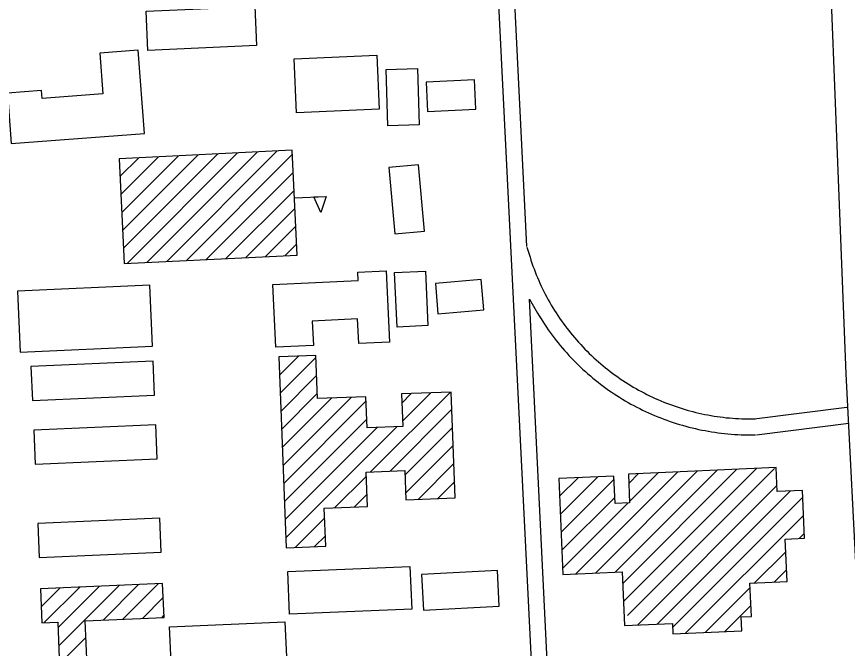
# Model space of a CAD drawing. Extents: x 3297716 to 3335574, y 688621 to 713991.
# Drawn here: x 3328776 to 3330340, y 695419 to 696608 of the extents above; entities that cross this region are included whole.
import ezdxf

# ---------------------------------------------------------------- set-up
doc = ezdxf.new("R2010")
doc.units = 0
doc.layers.add('V-BLDG-OTLN', color=7, linetype='Continuous')
doc.layers.add('V-ROAD-CNTR', color=7, linetype='Continuous')

msp = doc.modelspace()

# ---------------------------------------------------------------- linework, layer by layer
at = {"layer": 'V-BLDG-OTLN'}
for p, q in [((3328975.7, 696205.3), (3329117.8, 696347.4)), ((3328977.3, 696171.6), (3329154.9, 696349.2)), ((3328984.2, 696143.2), (3329192.1, 696351)), ((3329021.4, 696145), (3329229.3, 696352.9)), ((3329058.6, 696146.8), (3329266.5, 696354.7)), ((3329095.8, 696148.6), (3329295, 696347.8)), ((3328970.7, 696306.4), (3329006.2, 696341.9)), ((3328972.4, 696272.7), (3329043.4, 696343.8)), ((3328974, 696239), (3329080.6, 696345.6)), ((3329132.9, 696150.4), (3329296.6, 696314.1)), ((3329170.1, 696152.3), (3329298.3, 696280.4)), ((3329298.9, 696266.4), (3329358.9, 696269.3)), ((3329207.3, 696154.1), (3329299.9, 696246.7)), ((3329244.5, 696155.9), (3329301.6, 696213)), ((3329281.6, 696157.7), (3329303.2, 696179.3)), ((3329271.3, 695933.3), (3329306.7, 695968.8)), ((3329272.6, 695899.3), (3329339.5, 695966.2)), ((3329273.9, 695865.2), (3329340.8, 695932.1)), ((3329275.2, 695831.2), (3329342.1, 695898.1)), ((3329442.3, 695750.7), (3329592.6, 695901)), ((3329501.1, 695880.2), (3329519, 695898.2)), ((3329502.4, 695846.2), (3329555.8, 695899.6)), ((3329276.5, 695797.1), (3329369, 695889.6)), ((3329277.8, 695763.1), (3329405.8, 695891)), ((3329279.1, 695729), (3329433.7, 695883.6)), ((3329479, 695752.1), (3329595.5, 695868.6)), ((3329280.5, 695695), (3329435, 695849.6)), ((3329281.8, 695660.9), (3329455.1, 695834.3)), ((3329283.1, 695626.9), (3329491.9, 695835.7)), ((3329506.9, 695744.6), (3329596.8, 695834.5)), ((3329508.2, 695710.6), (3329598.1, 695800.5)), ((3329532.4, 695699.4), (3329599.4, 695766.5)), ((3329902.7, 695561.9), (3330094.9, 695754.1)), ((3329917, 695540.9), (3330131.8, 695755.7)), ((3329918.5, 695507), (3330168.8, 695757.3)), ((3329925.8, 695480.5), (3330202.6, 695757.3)), ((3329374.8, 695683.2), (3329434.6, 695743)), ((3329798.1, 695704.8), (3329833.1, 695739.8)), ((3329799.6, 695671), (3329870, 695741.4)), ((3329828.7, 695558.7), (3330020.9, 695750.9)), ((3329865.7, 695560.3), (3330057.9, 695752.5)), ((3329928.4, 695729), (3329947, 695747.6)), ((3329929.8, 695695.1), (3329983.9, 695749.3)), ((3329569.2, 695700.9), (3329600.7, 695732.4)), ((3329801.1, 695637.1), (3329900.8, 695736.8)), ((3329944.7, 695462.6), (3330207.3, 695725.1)), ((3329411.5, 695684.6), (3329435.9, 695709)), ((3329981.7, 695464.2), (3330232.3, 695714.8)), ((3329802.5, 695603.2), (3329902.3, 695702.9)), ((3329804, 695569.3), (3329927.1, 695692.4)), ((3330010.7, 695457.8), (3330255.7, 695702.8)), ((3329300.2, 695608.7), (3329356, 695664.5)), ((3330035.4, 695447.1), (3330257.1, 695668.9)), ((3329337, 695610.1), (3329357.3, 695630.4)), ((3330249.1, 695625.5), (3330258.6, 695635)), ((3330165.3, 695541.7), (3330224, 695600.4)), ((3330202.3, 695543.3), (3330225.5, 695566.6)), ((3328828.1, 695467.1), (3328895, 695534)), ((3328853.9, 695457.6), (3328932, 695535.6)), ((3328855.4, 695423.7), (3328968.9, 695537.2)), ((3328938.9, 695471.9), (3329005.8, 695538.8)), ((3328975.9, 695473.5), (3329042.8, 695540.4)), ((3328822.6, 695496.9), (3328858.1, 695532.4)), ((3330072.3, 695448.7), (3330156.8, 695533.2)), ((3329012.8, 695475), (3329052, 695514.3)), ((3330109.3, 695450.3), (3330158.3, 695499.3)), ((3329049.8, 695476.6), (3329053.5, 695480.4)), ((3328856.9, 695389.8), (3328906.4, 695439.3))]:
    msp.add_line(p, q, dxfattribs=at)
for points in [[(3329023.1, 696544.1), (3329019.9, 696617.7), (3329224.5, 696626.6), (3329227.7, 696553)], [(3328766, 696368.9), (3329016.9, 696387.9), (3329005, 696544.2), (3328932.6, 696538.7), (3328938.5, 696462), (3328824.4, 696453.4), (3328823.2, 696468.3), (3328758.9, 696463.5)], [(3329454, 696535), (3329458.3, 696433.2), (3329302.8, 696426.6), (3329298.4, 696528.4)], [(3329471.9, 696508.1), (3329531, 696509.8), (3329534, 696403.9), (3329474.9, 696402.2)], [(3329547.2, 696484.3), (3329549.7, 696429), (3329640.8, 696433.2), (3329638.3, 696488.5)], [(3328969.1, 696340.1), (3328978.7, 696142.9), (3329304.2, 696158.8), (3329294.6, 696356)], [(3329532.6, 696328.8), (3329476.8, 696323.8), (3329488, 696198.5), (3329543.7, 696203.5)], [(3329358.9, 696269.3), (3329348.8, 696238.8), (3329335.8, 696268.2)], [(3329417.9, 696038.8), (3329332.6, 696034.7), (3329334.8, 695988.7), (3329264.1, 695985.4), (3329258.5, 696103.4), (3329418.8, 696111), (3329418.1, 696126.8), (3329471.9, 696129.4), (3329478.3, 695994.9), (3329420.1, 695992.2)], [(3329487.5, 696125.8), (3329545.6, 696128.5), (3329550.4, 696026), (3329492.2, 696023.4)], [(3329564.3, 696105.6), (3329569.2, 696048.3), (3329655.8, 696055.8), (3329650.8, 696113.1)], [(3328777.8, 696091), (3328783, 695976), (3329032, 695987.3), (3329026.8, 696102.2)], [(3328803.1, 695949.2), (3328805.9, 695885.2), (3329035.6, 695895.1), (3329032.9, 695959.1)], [(3329270, 695967.3), (3329283.8, 695608), (3329358.1, 695610.9), (3329355.3, 695682.5), (3329436.8, 695685.6), (3329434.3, 695750.4), (3329506.6, 695753.2), (3329508.7, 695698.5), (3329601.9, 695702.1), (3329594.2, 695901.1), (3329500.4, 695897.5), (3329502.8, 695836.1), (3329435.7, 695833.5), (3329433.4, 695892.1), (3329342.5, 695888.6), (3329339.4, 695970)], [(3328808.3, 695829.3), (3328811, 695765.4), (3329040.8, 695775.3), (3329038, 695839.2)], [(3330205.8, 695759), (3329927.6, 695746.8), (3329930, 695692.5), (3329902.8, 695691.3), (3329900.5, 695742.8), (3329796.6, 695738.2), (3329804.5, 695557.6), (3329916, 695562.5), (3329920.4, 695461.5), (3330010.4, 695465.4), (3330011.2, 695446.1), (3330141, 695451.7), (3330139.8, 695477.9), (3330159.2, 695478.8), (3330156.4, 695541.3), (3330226.5, 695544.4), (3330223, 695624.3), (3330259, 695625.9), (3330255.1, 695715.8), (3330207.8, 695713.7)], [(3328815.8, 695653.6), (3328818.6, 695589.6), (3329048.4, 695599.5), (3329045.6, 695663.4)], [(3329286.8, 695563.1), (3329516.5, 695572.6), (3329519.8, 695492.7), (3329290.1, 695483.2)], [(3329538.1, 695557.4), (3329541.8, 695490.5), (3329684.7, 695498.3), (3329681.1, 695565.2)], [(3328821.1, 695530.8), (3328823.9, 695466.9), (3328853.5, 695468.2), (3328857.1, 695383), (3328808.2, 695380.9), (3328816.5, 695187.2), (3328950.3, 695192.9), (3328942, 695386.7), (3328908.7, 695385.3), (3328905, 695470.4), (3329053.7, 695476.8), (3329050.9, 695540.7)], [(3329066.8, 695392.6), (3329063.7, 695459), (3329280.9, 695468.9), (3329284, 695402.5)]]:
    msp.add_lwpolyline(points, close=True, dxfattribs=at)
at = {"layer": 'V-ROAD-CNTR'}
for p, q in [((3329756.7, 695158.1), (3329679.4, 696722.5)), ((3329786.6, 695159.8), (3329741.4, 696075.9))]:
    msp.add_line(p, q, dxfattribs=at)
for points in [[(3330276.8, 697447.5), (3330293.8, 697272.9), (3330300.3, 696835.3), (3330309.3, 696636.7), (3330323, 696285.3), (3330336.9, 695935.5), (3330359.2, 695506.3), (3330373, 695010), (3330402.1, 694628.6), (3330405.2, 694342), (3330411.8, 694200.1), (3330425.4, 694031.4)], [(3329736.5, 696174.7), (3329709.4, 696723.9)], [(3329736.6, 696173.9), (3329742.5, 696154.6), (3329744.3, 696149.1), (3329746.1, 696143.6), (3329748.1, 696138.1), (3329750.1, 696132.7), (3329752.2, 696127.3), (3329754.3, 696121.9), (3329756.5, 696116.5), (3329758.8, 696111.2), (3329761.2, 696105.9), (3329763.6, 696100.6), (3329766.1, 696095.4), (3329768.7, 696090.2), (3329771.3, 696085), (3329774, 696079.9), (3329776.8, 696074.8), (3329779.7, 696069.7), (3329782.6, 696064.7), (3329785.6, 696059.7), (3329788.6, 696054.8), (3329791.7, 696049.9), (3329794.9, 696045), (3329798.1, 696040.2), (3329801.4, 696035.5), (3329804.8, 696030.7), (3329808.2, 696026.1), (3329811.7, 696021.4), (3329815.3, 696016.8), (3329818.9, 696012.3), (3329822.6, 696007.8), (3329826.3, 696003.4), (3329830.1, 695999), (3329834, 695994.6), (3329837.9, 695990.3), (3329841.8, 695986.1), (3329845.9, 695981.9), (3329849.9, 695977.8), (3329854.1, 695973.7), (3329858.3, 695969.7), (3329862.5, 695965.7), (3329866.8, 695961.8), (3329871.1, 695958), (3329875.5, 695954.2), (3329880, 695950.5), (3329884.5, 695946.8), (3329889, 695943.2), (3329893.6, 695939.6), (3329898.2, 695936.2), (3329902.9, 695932.7), (3329907.7, 695929.4), (3329912.4, 695926.1), (3329917.2, 695922.8), (3329922.1, 695919.7), (3329927, 695916.5), (3329932, 695913.5), (3329936.9, 695910.5), (3329942, 695907.6), (3329947, 695904.8), (3329952.1, 695902), (3329957.2, 695899.3), (3329962.4, 695896.7), (3329967.6, 695894.1), (3329972.9, 695891.6), (3329978.1, 695889.2), (3329983.4, 695886.8), (3329988.8, 695884.5), (3329994.1, 695882.3), (3329999.5, 695880.2), (3330004.9, 695878.1), (3330010.4, 695876.1), (3330015.9, 695874.2), (3330021.4, 695872.3), (3330026.9, 695870.5), (3330032.4, 695868.8), (3330038, 695867.2), (3330043.6, 695865.6), (3330049.2, 695864.2), (3330054.8, 695862.8), (3330060.5, 695861.4), (3330066.1, 695860.2), (3330071.8, 695859), (3330077.5, 695857.9), (3330083.3, 695856.8)], [(3329741.4, 696075.9), (3329756.7, 696049.5), (3329759.9, 696044.2), (3329763.2, 696038.9), (3329766.5, 696033.6), (3329769.9, 696028.5), (3329773.4, 696023.3), (3329776.9, 696018.2), (3329780.5, 696013.2), (3329784.2, 696008.2), (3329787.9, 696003.2), (3329791.7, 695998.3), (3329795.6, 695993.4), (3329799.5, 695988.6), (3329803.5, 695983.9), (3329807.5, 695979.2), (3329811.7, 695974.6), (3329815.8, 695970), (3329820.1, 695965.5), (3329824.4, 695961), (3329828.7, 695956.6), (3329833.2, 695952.2), (3329837.6, 695947.9), (3329842.2, 695943.7), (3329846.8, 695939.5), (3329851.4, 695935.4), (3329856.1, 695931.4), (3329860.8, 695927.4), (3329865.7, 695923.4), (3329870.5, 695919.6), (3329875.4, 695915.8), (3329880.4, 695912.1), (3329885.4, 695908.4), (3329890.4, 695904.8), (3329895.5, 695901.3), (3329900.7, 695897.8), (3329905.9, 695894.4), (3329911.1, 695891.1), (3329916.4, 695887.9), (3329921.7, 695884.7), (3329927.1, 695881.6), (3329932.5, 695878.5), (3329937.9, 695875.6), (3329943.4, 695872.7), (3329949, 695869.9), (3329954.5, 695867.1), (3329960.1, 695864.4), (3329965.8, 695861.8), (3329971.4, 695859.3), (3329977.1, 695856.9), (3329982.9, 695854.5), (3329988.6, 695852.2), (3329994.4, 695850), (3330000.2, 695847.9), (3330006.1, 695845.8), (3330012, 695843.8), (3330017.9, 695841.9), (3330023.8, 695840.1), (3330029.7, 695838.4), (3330035.7, 695836.7), (3330041.7, 695835.1), (3330047.7, 695833.6), (3330053.8, 695832.2), (3330059.8, 695830.8), (3330065.9, 695829.6), (3330072, 695828.4), (3330078, 695827.3)], [(3330164.7, 695850.4), (3330339.1, 695872.3)], [(3330083.1, 695856.9), (3330088.9, 695855.9), (3330094.7, 695855), (3330100.4, 695854.2), (3330106.2, 695853.5), (3330112, 695852.8), (3330117.7, 695852.3), (3330123.5, 695851.8), (3330129.3, 695851.4), (3330135.1, 695851), (3330140.9, 695850.8), (3330146.7, 695850.6), (3330152.5, 695850.5), (3330158.3, 695850.4), (3330164.1, 695850.5), (3330166.3, 695850.5)], [(3330168.5, 695820.6), (3330342.8, 695842.6)], [(3330078.2, 695827.3), (3330084.2, 695826.3), (3330090.3, 695825.3), (3330096.5, 695824.5), (3330102.6, 695823.7), (3330108.8, 695823), (3330115, 695822.4), (3330121.2, 695821.9), (3330127.3, 695821.4), (3330133.5, 695821.1), (3330139.7, 695820.8), (3330145.9, 695820.6), (3330152.1, 695820.5), (3330158.3, 695820.4), (3330164.5, 695820.5), (3330166.9, 695820.5)]]:
    msp.add_lwpolyline(points, dxfattribs=at)

doc.saveas('drawing.dxf')
